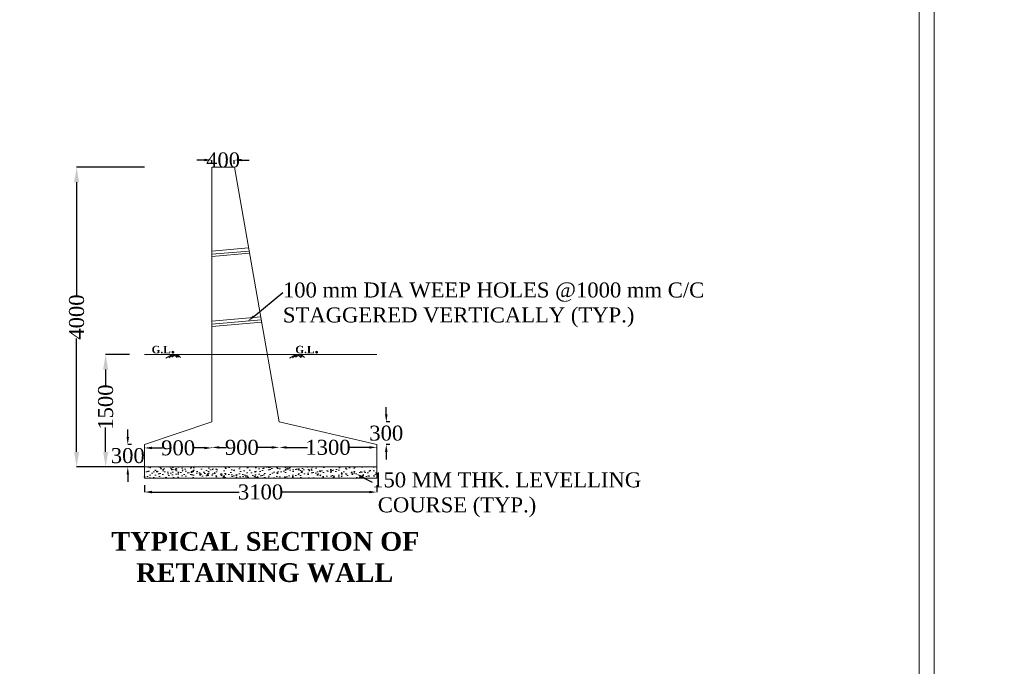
# Model space of a CAD drawing. Header units: millimetres. Extents: x -20950785 to 389010297, y -11535949 to 14056629.
# Tile 332 of 654: x 13612375 to 13678080, y -454157 to -411010. Entities that reach past the tile are written whole.
import ezdxf
from ezdxf import colors
from ezdxf.entities.mleader import LeaderData, LeaderLine
from ezdxf.math import Vec2, Vec3

# ---------------------------------------------------------------- set-up
doc = ezdxf.new("R2010")
doc.units = ezdxf.units.MM
doc.header["$LTSCALE"] = 60
doc.header["$MEASUREMENT"] = 0
doc.layers.add('TEX', color=6, linetype='Continuous')
doc.layers.add('TEXT', color=7, linetype='Continuous')
doc.styles.add('PDF Arial Bold', font='times.ttf')
doc.dimstyles.get("Standard").update_dxf_attribs({"dimtxt": 400, "dimasz": 215, "dimexe": 0.18, "dimexo": 0.0625, "dimgap": 0.09, "dimtad": 0, "dimtih": 1, "dimtoh": 1, "dimdec": 0, "dimzin": 4, "dimdsep": 46, "dimtxsty": 'Standard', "dimblk": 'OPEN90', "dimcen": 0, "dimadec": 0, "dimazin": 1, "dimtfac": 1, "dimtdec": 0, "dimtix": 1, "dimtofl": 0, "dimtmove": 0, "dimatfit": 3, "dimldrblk": 'OPEN30', "dimfxl": 1, "dimtolj": 1, "dimtzin": 0, "dimarcsym": 0})

# ---------------------------------------------------------------- blocks, each defined once
blk = doc.blocks.new('*D3457')
at = {"color": 0, "linetype": 'Continuous', "lineweight": -2, "ltscale": 2, "transparency": 16777216}
for p, q in [((13624698, -420376), (13624198, -420376)), ((13625198, -420615), (13625198, -420376)), ((13626698, -420626), (13626698, -420376)), ((13627198, -420376), (13627698, -420376))]:
    blk.add_line(p, q, dxfattribs=at)
at = {"color": 0, "linetype": 'Continuous', "lineweight": 9, "ltscale": 2, "transparency": 16777216}
for points in [[(13624698, -420293), (13624698, -420459), (13625198, -420376)], [(13627198, -420293), (13627198, -420459), (13626698, -420376)]]:
    blk.add_solid(points, dxfattribs=at)
at = {"layer": 'Defpoints', "color": 0, "linetype": 'Continuous', "lineweight": 9, "ltscale": 2, "transparency": 16777216}
for p in [(13626698, -420376), (13625198, -420615), (13626698, -420626)]:
    blk.add_point(p, dxfattribs=at)
at = {"color": 0, "linetype": 'Continuous', "lineweight": 9, "ltscale": 2, "transparency": 16777216, "insert": (13625948, -420376), "char_height": 1000, "attachment_point": 5, "style": 'PDF Arial Bold'}
blk.add_mtext('\\A1;400', dxfattribs=at)
blk = doc.blocks.new('*D3458')
at = {"color": 0, "linetype": 'Continuous', "lineweight": -2, "ltscale": 2, "transparency": 16777216}
for p, q in [((13620698, -442063), (13620698, -442529)), ((13636198, -442063), (13636198, -442529)), ((13621198, -442528), (13627028, -442528)), ((13635698, -442528), (13629869, -442528))]:
    blk.add_line(p, q, dxfattribs=at)
at = {"color": 0, "linetype": 'Continuous', "lineweight": 9, "ltscale": 2, "transparency": 16777216}
for points in [[(13621198, -442445), (13621198, -442612), (13620698, -442528)], [(13635698, -442445), (13635698, -442612), (13636198, -442528)]]:
    blk.add_solid(points, dxfattribs=at)
at = {"layer": 'Defpoints', "color": 0, "linetype": 'Continuous', "lineweight": 9, "ltscale": 2, "transparency": 16777216}
for p in [(13620698, -442063), (13636198, -442063), (13636198, -442528)]:
    blk.add_point(p, dxfattribs=at)
at = {"color": 0, "linetype": 'Continuous', "lineweight": 9, "ltscale": 2, "transparency": 16777216, "insert": (13628448, -442528), "char_height": 1000, "attachment_point": 5, "style": 'PDF Arial Bold'}
blk.add_mtext('\\A1;3100', dxfattribs=at)
blk = doc.blocks.new('*D3459')
at = {"color": 0, "linetype": 'Continuous', "lineweight": -2, "ltscale": 2, "transparency": 16777216}
for p, q in [((13620698, -439586), (13620698, -439586)), ((13621198, -439586), (13621896, -439586)), ((13624698, -439586), (13624000, -439586)), ((13625198, -439586), (13625198, -439586))]:
    blk.add_line(p, q, dxfattribs=at)
at = {"color": 0, "linetype": 'Continuous', "lineweight": 9, "ltscale": 2, "transparency": 16777216}
for points in [[(13621198, -439503), (13621198, -439670), (13620698, -439586)], [(13624698, -439503), (13624698, -439670), (13625198, -439586)]]:
    blk.add_solid(points, dxfattribs=at)
at = {"layer": 'Defpoints', "color": 0, "linetype": 'Continuous', "lineweight": 9, "ltscale": 2, "transparency": 16777216}
for p in [(13620698, -439586), (13625198, -439586), (13625198, -439586)]:
    blk.add_point(p, dxfattribs=at)
at = {"color": 0, "linetype": 'Continuous', "lineweight": 9, "ltscale": 2, "transparency": 16777216, "insert": (13622948, -439586), "char_height": 1000, "attachment_point": 5, "style": 'PDF Arial Bold'}
blk.add_mtext('\\A1;900', dxfattribs=at)
blk = doc.blocks.new('*D3460')
at = {"color": 0, "linetype": 'Continuous', "lineweight": -2, "ltscale": 2, "transparency": 16777216}
for p, q in [((13625198, -439586), (13625198, -439550)), ((13625698, -439550), (13626146, -439550)), ((13629198, -439550), (13628250, -439550)), ((13629698, -439550), (13629698, -439550))]:
    blk.add_line(p, q, dxfattribs=at)
at = {"color": 0, "linetype": 'Continuous', "lineweight": 9, "ltscale": 2, "transparency": 16777216}
for points in [[(13625698, -439467), (13625698, -439633), (13625198, -439550)], [(13629198, -439467), (13629198, -439633), (13629698, -439550)]]:
    blk.add_solid(points, dxfattribs=at)
at = {"layer": 'Defpoints', "color": 0, "linetype": 'Continuous', "lineweight": 9, "ltscale": 2, "transparency": 16777216}
for p in [(13629698, -439550), (13629698, -439550), (13625198, -439586)]:
    blk.add_point(p, dxfattribs=at)
at = {"color": 0, "linetype": 'Continuous', "lineweight": 9, "ltscale": 2, "transparency": 16777216, "insert": (13627198, -439550), "char_height": 1000, "attachment_point": 5, "style": 'PDF Arial Bold'}
blk.add_mtext('\\A1;900', dxfattribs=at)
blk = doc.blocks.new('*D3461')
at = {"color": 0, "linetype": 'Continuous', "lineweight": -2, "ltscale": 2, "transparency": 16777216}
for p, q in [((13629698, -439550), (13629698, -439550)), ((13630198, -439550), (13631585, -439550)), ((13635698, -439550), (13634312, -439550)), ((13636198, -439608), (13636198, -439550))]:
    blk.add_line(p, q, dxfattribs=at)
at = {"color": 0, "linetype": 'Continuous', "lineweight": 9, "ltscale": 2, "transparency": 16777216}
for points in [[(13630198, -439467), (13630198, -439634), (13629698, -439550)], [(13635698, -439467), (13635698, -439634), (13636198, -439550)]]:
    blk.add_solid(points, dxfattribs=at)
at = {"layer": 'Defpoints', "color": 0, "linetype": 'Continuous', "lineweight": 9, "ltscale": 2, "transparency": 16777216}
for p in [(13629698, -439550), (13636198, -439550), (13636198, -439608)]:
    blk.add_point(p, dxfattribs=at)
at = {"color": 0, "linetype": 'Continuous', "lineweight": 9, "ltscale": 2, "transparency": 16777216, "insert": (13632948, -439550), "char_height": 1000, "attachment_point": 5, "style": 'PDF Arial Bold'}
blk.add_mtext('\\A1;1300', dxfattribs=at)
blk = doc.blocks.new('*D3462')
at = {"color": 0, "linetype": 'Continuous', "lineweight": -2, "ltscale": 2, "transparency": 16777216}
for p, q in [((13619587, -438854), (13619587, -438354)), ((13619835, -439354), (13619587, -439354)), ((13619835, -440854), (13619587, -440854)), ((13619587, -441354), (13619587, -441854))]:
    blk.add_line(p, q, dxfattribs=at)
at = {"color": 0, "linetype": 'Continuous', "lineweight": 9, "ltscale": 2, "transparency": 16777216}
for points in [[(13619504, -438854), (13619670, -438854), (13619587, -439354)], [(13619504, -441354), (13619670, -441354), (13619587, -440854)]]:
    blk.add_solid(points, dxfattribs=at)
at = {"layer": 'Defpoints', "color": 0, "linetype": 'Continuous', "lineweight": 9, "ltscale": 2, "transparency": 16777216}
for p in [(13619835, -439354), (13619587, -440854), (13619835, -440854)]:
    blk.add_point(p, dxfattribs=at)
at = {"color": 0, "linetype": 'Continuous', "lineweight": 9, "ltscale": 2, "transparency": 16777216, "insert": (13619587, -440104), "char_height": 1000, "attachment_point": 5, "style": 'PDF Arial Bold'}
blk.add_mtext('\\A1;300', dxfattribs=at)
blk = doc.blocks.new('*D3465')
at = {"color": 0, "linetype": 'Continuous', "lineweight": -2, "ltscale": 2, "transparency": 16777216}
for p, q in [((13619706, -433354), (13618111, -433354)), ((13618111, -434354), (13618111, -435497)), ((13618111, -439854), (13618111, -438225)), ((13620698, -440854), (13618111, -440854))]:
    blk.add_line(p, q, dxfattribs=at)
at = {"color": 0, "linetype": 'Continuous', "lineweight": 9, "ltscale": 2, "transparency": 16777216}
for points in [[(13617944, -434354), (13618278, -434354), (13618111, -433354)], [(13617944, -439854), (13618278, -439854), (13618111, -440854)]]:
    blk.add_solid(points, dxfattribs=at)
at = {"layer": 'Defpoints', "color": 0, "linetype": 'Continuous', "lineweight": 9, "ltscale": 2, "transparency": 16777216}
for p in [(13619706, -433354), (13618111, -440854), (13620698, -440854)]:
    blk.add_point(p, dxfattribs=at)
at = {"color": 0, "linetype": 'Continuous', "lineweight": 9, "ltscale": 2, "transparency": 16777216, "insert": (13618111, -436861), "char_height": 1000, "attachment_point": 5, "rotation": 90, "style": 'PDF Arial Bold'}
blk.add_mtext('\\A1;1500', dxfattribs=at)
blk = doc.blocks.new('*D3463')
at = {"color": 0, "linetype": 'Continuous', "lineweight": -2, "ltscale": 2, "transparency": 16777216}
for p, q in [((13636837, -437354), (13636837, -436854)), ((13637086, -437854), (13636837, -437854)), ((13637086, -439354), (13636837, -439354)), ((13636837, -439854), (13636837, -440354))]:
    blk.add_line(p, q, dxfattribs=at)
at = {"color": 0, "linetype": 'Continuous', "lineweight": 9, "ltscale": 2, "transparency": 16777216}
for points in [[(13636754, -437354), (13636921, -437354), (13636837, -437854)], [(13636754, -439854), (13636921, -439854), (13636837, -439354)]]:
    blk.add_solid(points, dxfattribs=at)
at = {"layer": 'Defpoints', "color": 0, "linetype": 'Continuous', "lineweight": 9, "ltscale": 2, "transparency": 16777216}
for p in [(13637086, -437854), (13636837, -439354), (13637086, -439354)]:
    blk.add_point(p, dxfattribs=at)
at = {"color": 0, "linetype": 'Continuous', "lineweight": 9, "ltscale": 2, "transparency": 16777216, "insert": (13636837, -438604), "char_height": 1000, "attachment_point": 5, "style": 'PDF Arial Bold'}
blk.add_mtext('\\A1;300', dxfattribs=at)
blk = doc.blocks.new('*D3464')
at = {"color": 0, "linetype": 'Continuous', "lineweight": -2, "ltscale": 2, "transparency": 16777216}
for p, q in [((13620698, -420854), (13616174, -420854)), ((13616174, -421854), (13616174, -429416)), ((13616174, -439854), (13616174, -432293)), ((13620698, -440854), (13616174, -440854))]:
    blk.add_line(p, q, dxfattribs=at)
at = {"color": 0, "linetype": 'Continuous', "lineweight": 9, "ltscale": 2, "transparency": 16777216}
for points in [[(13616008, -421854), (13616341, -421854), (13616174, -420854)], [(13616008, -439854), (13616341, -439854), (13616174, -440854)]]:
    blk.add_solid(points, dxfattribs=at)
at = {"layer": 'Defpoints', "color": 0, "linetype": 'Continuous', "lineweight": 9, "ltscale": 2, "transparency": 16777216}
for p in [(13616174, -420854), (13620698, -420854), (13620698, -440854)]:
    blk.add_point(p, dxfattribs=at)
at = {"color": 0, "linetype": 'Continuous', "lineweight": 9, "ltscale": 2, "transparency": 16777216, "insert": (13616174, -430854), "char_height": 1000, "attachment_point": 5, "rotation": 90, "style": 'PDF Arial Bold'}
blk.add_mtext('\\A1;4000', dxfattribs=at)

msp = doc.modelspace()

# ---------------------------------------------------------------- hatches: boundary and pattern name
at = {"linetype": 'Continuous', "lineweight": 9, "ltscale": 2}
h = msp.add_hatch(dxfattribs=at)
h.set_pattern_fill('AR-CONC', scale=100)
h.set_pattern_definition([(50, (-55095862.85, 1694638.7), (717.2601826, -62.752135), [75, -825]), (355, (-55095862.85, 1694638.7), (-138.751334, 752.192134), [60, -660]), (100.4514445, (-55095803.1, 1694633.46), (578.508847, 689.439991), [63.740192, -701.142112]), (46.1842, (-55095862.85, 1694838.7), (1067.241331, -165.519281), [112.5, -1237.5]), (96.6356355, (-55095773.9, 1694824.9), (934.661946, 974.1186), [95.610342, -1051.71376]), (351.184164, (-55095862.8, 1694838.7), (934.661945, 974.1186), [90, -990.000001]), (21, (-55095762.85, 1694788.7), (596.907052, -402.6188907), [75, -825]), (326, (-55095762.85, 1694788.7), (243.315332, 725.150045), [60, -660]), (71.4514447, (-55095713.1, 1694755.14), (840.222377, 322.531153), [63.74019, -701.142112]), (37.5, (-55095862.85, 1694638.7), (12.1598553, 332.8938538), [0, -652, 0, -670, 0, -662.5]), (7.5, (-55095862.85, 1694638.7), (263.0695374, 394.4117119), [0, -382, 0, -637, 0, -252.5]), (327.5, (-55096085.85, 1694638.7), (533.8224362, -22.5548717), [0, -250, 0, -780, 0, -1035]), (317.5, (-55096185.85, 1694638.7), (583.1861693, 100.1049823), [0, -325, 0, -518, 0, -735])])
h.paths.add_polyline_path([(13636198.42, -441604.5), (13636198.42, -440854.5), (13620698.42, -440854.5), (13620698.42, -441604.5)])

# ---------------------------------------------------------------- linework, layer by layer
at = {"color": 7, "linetype": 'Continuous', "lineweight": 9, "ltscale": 2}
for p, q in [((13620698.42, -440854.5), (13620698.42, -441604.5)), ((13636198.42, -440854.5), (13636198.42, -441604.5)), ((13672405.36, -500694.64), (13672405.36, -445710.32, -16236.32))]:
    msp.add_line(p, q, dxfattribs=at)
for points in [[(13334596.5, -272601.24), (13673405.36, -272601.24), (13673405.36, -510647.45), (13334596.5, -510647.45)], [(13335596.5, -273601.24), (13672405.36, -273601.24), (13672405.36, -509647.45), (13335596.5, -509647.45)]]:
    msp.add_lwpolyline(points, close=True, dxfattribs=at)
msp.add_circle((13500903, -376200.45), 347474.95, dxfattribs=at)
at = {"layer": 'TEX', "color": 7, "lineweight": 9, "ltscale": 20}
for p, q in [((13625198.42, -420854.5), (13626698.42, -420854.5)), ((13625198.42, -420854.5), (13625198.42, -437854.5)), ((13626698.42, -420854.5), (13629698.42, -437854.5)), ((13625198.42, -426456.12), (13627648.79, -426239.91)), ((13625198.42, -426664.13), (13627684.93, -426444.74)), ((13625198.42, -426816.8), (13627711.46, -426595.06)), ((13625198.42, -431129.18), (13628460.8, -430841.32)), ((13625198.42, -431337.19), (13628496.95, -431046.14)), ((13625198.42, -431489.85), (13628523.47, -431196.47)), ((13620698.42, -433354.5), (13636198.42, -433354.5)), ((13622545.3, -433354.5), (13622122.37, -433597.12)), ((13622659.42, -433354.5), (13622316.46, -433571.3)), ((13622797.5, -433354.5), (13622524.93, -433521.78)), ((13622659.42, -433354.5), (13622875.38, -433557.13)), ((13622797.5, -433354.5), (13622967.33, -433532.37)), ((13622903.54, -433354.5), (13623112.31, -433560.57)), ((13630808.88, -433354.5), (13630385.95, -433597.12)), ((13630923, -433354.5), (13630580.04, -433571.3)), ((13631061.08, -433354.5), (13630788.51, -433521.78)), ((13630923, -433354.5), (13631138.96, -433557.13)), ((13631061.08, -433354.5), (13631230.91, -433532.37)), ((13631167.11, -433354.5), (13631375.88, -433560.57)), ((13620698.42, -439354.5), (13625198.42, -437854.5)), ((13629698.42, -437854.5), (13636198.42, -439354.5)), ((13620698.42, -439354.5), (13620698.42, -440854.5)), ((13636198.42, -440854.5), (13636198.42, -439354.5)), ((13620698.42, -440854.5), (13636198.42, -440854.5)), ((13620698.42, -441604.5), (13636198.42, -441604.5))]:
    msp.add_line(p, q, dxfattribs=at)

# ---------------------------------------------------------------- texts
at = {"color": 7, "linetype": 'Continuous', "lineweight": 9, "ltscale": 2, "char_height": 900, "attachment_point": 1, "style": 'PDF Arial Bold'}
for s, insert in [('\\pi1240.70522,t5740.70522;Moderately \\P\\pi690.45288,t5190.45288;Stronge Rock', (13398035.28, -411858.74)), ('\\pi1240.70522,t5740.70522;Moderately \\P\\pi690.45288,t5190.45288;Stronge Rock', (13350035.28, -413858.74)), ('\\pi1240.70522,t5740.70522;Moderately \\P\\pi690.45288,t5190.45288;Stronge Rock', (13374035.28, -413858.74)), ('\\pi1677.72757,t6177.72757;CR- 72 %', (13398318.71, -414811.96)), ('\\pi1240.70522,t5740.70522;Moderately \\P\\pi690.45288,t5190.45288;Stronge Rock', (13422035.28, -414858.74)), ('\\pi1677.72757,t6177.72757;CR- 50 %', (13350318.71, -416811.96)), ('\\pi1677.72757,t6177.72757;CR- 70 %', (13422318.71, -417811.96))]:
    msp.add_mtext_dynamic_manual_height_columns(s, width=8577.0125, gutter_width=1, heights=[0], dxfattribs=dict(at, insert=insert))
at = {"linetype": 'Continuous', "lineweight": 9, "insert": (13515587.71, -425737.18), "char_height": 1300, "width": 25045.2677, "attachment_point": 1}
msp.add_mtext('\\pi5418.09167,t45718.09167;{\\fTimes New Roman|b0|i0|c0|p18;\\L ELEVATION OF \\P\\pi2504.57329,t42804.57329;ABUTMENT ELEMENT \\P\\pi7381.21352,t47681.21352;DIRECTION}', dxfattribs=at)
at = {"color": 7, "linetype": 'Continuous', "lineweight": 9, "ltscale": 2, "char_height": 750, "width": 11046.4642, "attachment_point": 1}
for insert in [(13621177.66, -432523.72), (13630769.1, -432523.72)]:
    msp.add_mtext('{\\fTimes New Roman|b1|i0|c0|p18;\\H0.66667x;G.L\\H1.5x;.}', dxfattribs=dict(at, insert=insert))
at = {"layer": 'TEX', "color": 7, "lineweight": 9, "insert": (13617883.17, -445195.25), "char_height": 1250, "width": 21243.5474, "attachment_point": 1}
msp.add_mtext('\\pi610.48396;{\\fTimes New Roman|b1|i0|c0|p18;TYPICAL SECTION OF \\P\\pi2269.62414;RETAINING WALL }', dxfattribs=at)
at = {"layer": 'TEXT', "linetype": 'Continuous', "lineweight": 9, "char_height": 1300, "attachment_point": 1}
for s, insert, width in [('\\pi2427.77062;{\\fTimes New Roman|b0|i0|c0|p18;\\LELEVATION OF PIER \\P\\pi3593.74034;ALONG CURRENT \\P\\pi6498.82325;DIRECTION  }', (13548850.92, -419096.5), 23280.4872), ('\\pi1974.11068;{\\fTimes New Roman|b0|i0|c0|p18;\\LELEVATION OF PIER \\P\\pi3681.82517;ALONG TRAFFIC  \\P\\pi6045.16331;DIRECTION  }', (13569493.36, -419549.21), 22373.1673)]:
    msp.add_mtext(s, dxfattribs=dict(at, insert=insert, width=width))

# ---------------------------------------------------------------- dimensions: what is measured, and where the dimension line sits
at = {"color": 7, "linetype": 'Continuous', "lineweight": 9, "ltscale": 2}
for base, p1, p2, text, picture, middle in [((13626698.42, -420375.9), (13625198.42, -420615.08), (13626698.42, -420625.9), '400', '*D3457', (13625948.42, -420375.9)), ((13636198.42, -439550.17), (13629698.42, -439550.17), (13636198.42, -439608.02), '1300', '*D3461', (13632948.42, -439550.17)), ((13625198.42, -439586.43), (13620698.42, -439586.43), (13625198.42, -439586.43), '900', '*D3459', (13622948.42, -439586.43))]:
    dim = msp.add_linear_dim(base=base, p1=p1, p2=p2, text=text, dimstyle='Standard', override={"dimtxt": 1000, "dimasz": 500, "dimtxsty": 'PDF Arial Bold', "dimfxl": 300}, dxfattribs=at)
    dim.commit()
    dim.dimension.update_dxf_attribs({"geometry": picture, "text_midpoint": middle})
dim = msp.add_linear_dim(base=(13616174.33, -420854.5), p1=(13620698.42, -440854.5), p2=(13620698.42, -420854.5), angle=90, text='4000', dimstyle='Standard', override={"dimtxt": 1000, "dimasz": 1000, "dimtxsty": 'PDF Arial Bold', "dimfxl": 300}, dxfattribs=at)
dim.commit()
dim.dimension.update_dxf_attribs({"geometry": '*D3464', "text_midpoint": (13616174.33, -430854.5), "text_rotation": 90})
dim = msp.add_linear_dim(base=(13618111, -440854.5), p1=(13619705.76, -433354.5), p2=(13620698.42, -440854.5), angle=90, text='1500', dimstyle='Standard', override={"dimtxt": 1000, "dimasz": 1000, "dimtxsty": 'PDF Arial Bold', "dimfxl": 300}, dxfattribs=at)
dim.commit()
dim.dimension.update_dxf_attribs({"geometry": '*D3465', "text_midpoint": (13618111, -436860.9), "dimtype": 160, "text_rotation": 90})
for base, p1, p2, picture, middle in [((13636837.33, -439354.5), (13637085.83, -437854.5), (13637085.83, -439354.5), '*D3463', (13636837.33, -438604.5)), ((13619586.83, -440854.5), (13619835.33, -439354.5), (13619835.33, -440854.5), '*D3462', (13619586.83, -440104.5))]:
    dim = msp.add_linear_dim(base=base, p1=p1, p2=p2, angle=90, text='300', dimstyle='Standard', override={"dimtxt": 1000, "dimasz": 500, "dimtxsty": 'PDF Arial Bold', "dimfxl": 300}, dxfattribs=at)
    dim.commit()
    dim.dimension.update_dxf_attribs({"geometry": picture, "text_midpoint": middle})
for base, p1, p2, text, picture, middle in [((13629698.42, -439549.99), (13625198.42, -439586.43), (13629698.42, -439549.99), '900', '*D3460', (13627198.42, -439549.99)), ((13636198.42, -442528.5), (13620698.42, -442062.9), (13636198.42, -442062.9), '3100', '*D3458', (13628448.42, -442528.5))]:
    dim = msp.add_linear_dim(base=base, p1=p1, p2=p2, text=text, dimstyle='Standard', override={"dimtxt": 1000, "dimasz": 500, "dimtxsty": 'PDF Arial Bold', "dimfxl": 300}, dxfattribs=at)
    dim.commit()
    dim.dimension.update_dxf_attribs({"geometry": picture, "text_midpoint": middle, "dimtype": 160})

# ---------------------------------------------------------------- leaders
ml = msp.add_multileader_mtext('Standard', dxfattribs=at)
ml.set_content('100 mm DIA WEEP HOLES @1000 mm C/C \\PSTAGGERED VERTICALLY (TYP.)', color=7, style='PDF Arial Bold')
ml.set_leader_properties()
ml.build(insert=Vec2(0, 0))
ml.multileader.update_dxf_attribs({"text_right_attachment_type": 6, "dogleg_length": 0.36, "arrow_head_size": 500})
ctx = ml.context
ctx.base_point, ctx.char_height, ctx.arrow_head_size, ctx.landing_gap_size, ctx.plane_origin = Vec3(13629940.37, -429203.71), 1000, 500, 0.09, Vec3(13627604.63, -431124.88)
ctx.right_attachment = 6
notes = []
notes.append((ctx, [(0, (1, 1, 0), (13629940.01, -429203.71), (1, 0), 0.36, [(0, [(13627604.63, -431124.88)], 0, [])])]))
ctx.mtext.insert, ctx.mtext.flow_direction = Vec3(13629940.46, -428545.81), 5
ml = msp.add_multileader_mtext('Standard', dxfattribs=at)
ml.set_content('150 MM THK. LEVELLING\\P COURSE (TYP.)', color=7, style='PDF Arial Bold')
ml.set_leader_properties()
ml.build(insert=Vec2(0, 0))
ml.multileader.update_dxf_attribs({"text_right_attachment_type": 6, "dogleg_length": 0.36, "arrow_head_size": 500})
ctx = ml.context
ctx.base_point, ctx.char_height, ctx.arrow_head_size, ctx.landing_gap_size, ctx.plane_origin = Vec3(13635895.01, -441873.81), 1000, 500, 0.09, Vec3(13634839.65, -441313.81)
ctx.right_attachment = 6
notes.append((ctx, [(0, (1, 1, 0), (13635894.65, -441873.81), (1, 0), 0.36, [(0, [(13634839.65, -441313.81)], 0, [])])]))
ctx.mtext.insert, ctx.mtext.flow_direction = Vec3(13635895.1, -441215.92), 5
for ctx, leaders in notes:
    for number, flags, end, landing, length, lines in leaders:
        leader = LeaderData()
        leader.index, (leader.has_last_leader_line, leader.has_dogleg_vector, leader.attachment_direction) = number, flags
        leader.last_leader_point, leader.dogleg_vector, leader.dogleg_length = Vec3(end), Vec3(landing), length
        for number, points, colour, breaks in lines:
            line = LeaderLine()
            line.index, line.vertices, line.color, line.breaks = number, Vec3.list(points), colors.encode_raw_color(colour), breaks
            leader.lines.append(line)
        ctx.leaders.append(leader)

doc.saveas('drawing.dxf')
